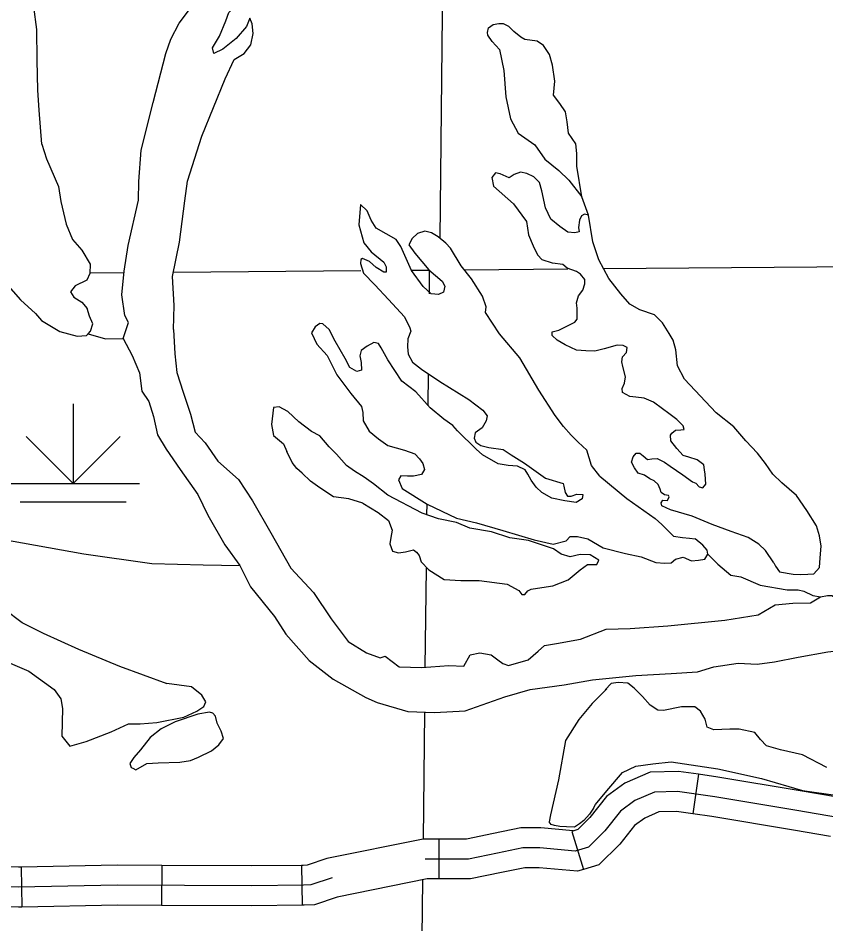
# Model space of a CAD drawing. Extents: x 813775 to 1157140, y 1757555 to 1979907.
# Drawn here: x 1014145 to 1020232, y 1806929 to 1813751 of the extents above; entities that cross this region are included whole.
import ezdxf

# ---------------------------------------------------------------- set-up
doc = ezdxf.new("R2010")
doc.units = 0
for name, color, linetype in [('Level 31', 7, 'Continuous'), ('Level 32', 7, 'Continuous'), ('Level 35', 7, 'Continuous'), ('Level 4', 7, 'Continuous'), ('Level 44', 7, 'Continuous'), ('Level 5', 7, 'Continuous')]:
    doc.layers.add(name, color=color, linetype=linetype)

msp = doc.modelspace()

# ---------------------------------------------------------------- linework, layer by layer
at = {"layer": 'Level 31'}
for points in [[(1022544.1, 1807871.9), (1022183.7, 1807901.6), (1022020.8, 1807916.4), (1021917.2, 1807886.7), (1021749.4, 1807787.9), (1021458.1, 1807610), (1021319.9, 1807590.3), (1021083, 1807619.9), (1020786.9, 1807649.6), (1020011.9, 1807783), (1019394.9, 1807886.7), (1019113.6, 1807926.3), (1018940.8, 1807921.3), (1018792.7, 1807857.1), (1018684.1, 1807778), (1018565.7, 1807629.8), (1018442.3, 1807506.3), (1018343.5, 1807476.6), (1018077, 1807501.4), (1017948.7, 1807501.4), (1017756.2, 1807461.8), (1017539, 1807417.4), (1017213.2, 1807417.4)], [(1016510.9, 1807275.3), (1016351.6, 1807222.1), (1016296.6, 1807219.7), (1015904.9, 1807214.8), (1014891.8, 1807219.8), (1014147.6, 1807205), (1013762.9, 1807209.6), (1013648.8, 1807224.4), (1013579, 1807241.8), (1013382.4, 1807304), (1013228.1, 1807333.4), (1013110.2, 1807333.4), (1013030.5, 1807337), (1012938, 1807353.1)]]:
    msp.add_lwpolyline(points, dxfattribs=at)
at = {"layer": 'Level 32'}
for p, q in [((1019271.9, 1808055.5), (1019230.2, 1807758.4)), ((1017316, 1807567.4), (1017316, 1807267.4)), ((1018318.4, 1807625.7), (1018404.7, 1807338.4)), ((1014168.2, 1807355.4), (1014174.1, 1807055.5)), ((1015227.7, 1807368.1), (1015226.3, 1807068.1)), ((1016281.1, 1807369.5), (1016284.8, 1807069.5))]:
    msp.add_line(p, q, dxfattribs=at)
for points in [[(1019271.9, 1808055.5), (1019121.9, 1808076.6), (1018907.6, 1808070.4), (1018717.8, 1807988.1), (1018579.5, 1807887.4), (1018453.7, 1807730), (1018362.9, 1807639.1), (1018318.4, 1807625.7)], [(1020318.3, 1807882.4), (1020037.1, 1807930.8), (1019417.8, 1808035), (1019271.9, 1808055.5)], [(1019230.2, 1807758.4), (1019105.2, 1807776), (1018974, 1807772.2), (1018867.6, 1807726.1), (1018788.7, 1807668.6), (1018677.7, 1807529.7), (1018521.6, 1807373.5), (1018404.7, 1807338.4)], [(1020267.4, 1807586.8), (1019986.7, 1807635.1), (1019372, 1807738.5), (1019230.2, 1807758.4)], [(1018328.4, 1807628.7), (1018083.9, 1807651.4), (1017933.4, 1807651.4), (1017726, 1807608.8), (1017523.8, 1807567.4), (1017316, 1807567.4)], [(1017316, 1807567.4), (1017198.2, 1807567.4), (1016472.1, 1807420.5), (1016324.1, 1807371), (1016292.4, 1807369.6), (1016281.1, 1807369.5)], [(1014168.2, 1807355.4), (1014147.1, 1807355), (1013773.4, 1807359.5), (1013676.7, 1807372), (1013619.9, 1807386.2), (1013419.1, 1807449.7), (1013242.2, 1807483.4), (1013130.6, 1807483.4)], [(1015227.7, 1807368.1), (1014890.6, 1807369.8), (1014168.2, 1807355.4)], [(1016281.1, 1807369.5), (1015904.4, 1807364.8), (1015227.7, 1807368.1)], [(1018404.7, 1807338.4), (1018358.8, 1807324.6), (1018070.1, 1807351.4), (1017963.9, 1807351.4), (1017786.3, 1807314.9), (1017554.2, 1807267.4), (1017316, 1807267.4)], [(1017316, 1807267.4), (1017228.2, 1807267.4), (1016549.7, 1807130.1), (1016379.2, 1807073.1), (1016300.8, 1807069.7), (1016284.8, 1807069.5)], [(1014174.1, 1807055.5), (1014148.2, 1807055), (1013752.4, 1807059.7), (1013620.9, 1807076.7), (1013538.2, 1807097.4), (1013345.6, 1807158.3), (1013213.9, 1807183.4), (1013130.6, 1807183.4)], [(1015226.3, 1807068.1), (1014892.9, 1807069.8), (1014174.1, 1807055.5)], [(1016284.8, 1807069.5), (1015905.5, 1807064.8), (1015226.3, 1807068.1)]]:
    msp.add_lwpolyline(points, dxfattribs=at)
at = {"layer": 'Level 35'}
for points in [[(1015358.9, 1813712.2), (1015518.3, 1813928.8), (1015661.7, 1814122.9), (1015823.7, 1814250.5), (1015929.9, 1814359.4), (1015842.3, 1814192), (1015831.7, 1814136.1), (1015837, 1814064.4), (1015858.2, 1814059.1), (1015932.6, 1814173.4), (1015991, 1814311.6), (1016076, 1814428.6)], [(1015898.1, 1813548.7), (1015916.6, 1813633.7), (1015908.7, 1813708.2), (1015890.1, 1813750.7), (1015866.2, 1813686.9), (1015789.2, 1813596.5), (1015688.2, 1813516.8), (1015619.2, 1813484.9), (1015608.6, 1813527.4), (1015661.7, 1813615.1), (1015709.5, 1813729.4), (1015733.4, 1813793.2), (1015826.3, 1813886.3), (1016030.8, 1813971.3), (1016198.2, 1814101.6), (1016423.9, 1814258.4), (1016684.2, 1814391.3), (1016755.9, 1814399.3)], [(1014322.9, 1812800.4), (1014304.3, 1813058.2), (1014293.7, 1813207.1), (1014288.4, 1813433), (1014285.7, 1813664.3), (1014262.9, 1813836), (1014267.8, 1813909.5)], [(1015053.8, 1812520.2), (1015072.1, 1812755.2), (1015162.4, 1813114.1), (1015258, 1813483.6), (1015295.2, 1813592.5), (1015358.9, 1813712.2)], [(1017772.4, 1813513.5), (1017716.3, 1813573.8), (1017684.3, 1813621.9), (1017681.6, 1813643.3), (1017689.6, 1813678.1), (1017724.3, 1813702.1), (1017767.1, 1813710.1), (1017799.1, 1813710.1), (1017839.1, 1813688.7), (1017879.2, 1813648.7)], [(1018442.5, 1812266.2), (1018391.7, 1812404.6), (1018354.4, 1812634.4), (1018354.4, 1812730.6), (1018346.4, 1812802.7), (1018293, 1812882.9), (1018282.3, 1812968.4), (1018268.9, 1813045.9), (1018226.2, 1813107.3), (1018178.2, 1813171.4), (1018188.9, 1813275.6), (1018172.8, 1813395.9), (1018148.8, 1813476), (1018103.4, 1813545.5), (1018055.4, 1813577.6), (1017961.9, 1813588.3), (1017932.6, 1813605.9), (1017879.2, 1813648.7)], [(1015773.2, 1813438.4), (1015847.6, 1813484.9), (1015898.1, 1813548.7)], [(1017772.4, 1813513.5), (1017804.4, 1813355.8), (1017820.4, 1813158.1), (1017855.2, 1812992.4), (1017913.9, 1812882.9), (1018039.4, 1812797.4), (1018114.1, 1812687.8), (1018218.2, 1812602.3), (1018295.6, 1812530.2), (1018391.7, 1812404.6)], [(1015420.3, 1812522.9), (1015528.9, 1812861.5), (1015704.2, 1813292.2), (1015773.2, 1813438.4)], [(1014322.9, 1812800.4), (1014357.9, 1812691.4), (1014448.2, 1812481.4), (1014466.8, 1812369.7)], [(1018442.5, 1812266.2), (1018413.1, 1812274.2), (1018389.1, 1812260.8), (1018375.7, 1812228.8), (1018367.7, 1812172.7), (1018373.1, 1812140.6), (1018341, 1812132.6), (1018287.6, 1812137.9), (1018226.2, 1812180.7), (1018159.5, 1812236.8), (1018119.4, 1812322.3), (1018090.1, 1812450.6), (1018074.1, 1812512), (1018031.3, 1812554.8), (1017978, 1812581.5), (1017929.9, 1812589.5), (1017881.8, 1812573.5), (1017844.5, 1812546.8), (1017777.7, 1812578.8), (1017743, 1812584.2), (1017713.7, 1812549.4), (1017727, 1812485.3), (1017876.5, 1812351.7), (1017975.3, 1812218.1), (1017991.3, 1812119.2), (1018026, 1812036.4), (1018058, 1811966.9)], [(1014936.9, 1811337.3), (1014976.7, 1811456.9), (1014950.2, 1811510.1), (1014926.3, 1811666.9), (1014944.9, 1811845), (1014974.1, 1812039.1), (1015051.1, 1812379.3), (1015053.8, 1812520.2)], [(1015316.7, 1811406.4), (1015322, 1811587.2), (1015308.7, 1811805.1), (1015361.8, 1812063), (1015401.7, 1812374), (1015420.3, 1812522.9)], [(1014466.8, 1812369.7), (1014506.7, 1812198.6), (1014554.5, 1812084.3), (1014626.2, 1812001.8), (1014687.3, 1811898.2), (1014684.6, 1811826.4), (1014663.4, 1811775.9), (1014575.7, 1811733.4), (1014538.5, 1811688.2), (1014565.1, 1811648.3), (1014626.2, 1811611.1), (1014666, 1811563.2)], [(1017484.1, 1811885.4), (1017401.9, 1812018.3), (1017367.1, 1812055.7), (1017311.1, 1812103.8), (1017260.4, 1812133.2), (1017209.6, 1812146.5), (1017153.6, 1812127.8), (1017113.5, 1812090.4), (1017089.5, 1812042.3), (1017134.9, 1811980.8), (1017239, 1811855.3), (1017340.5, 1811769.7), (1017359.1, 1811732.3), (1017351.1, 1811686.9), (1017313.8, 1811668.2), (1017257.7, 1811673.5), (1017196.3, 1811729.7), (1017108.2, 1811849.9), (1017028.1, 1812031.6), (1016993.4, 1812082.4), (1016843.9, 1812167.9), (1016806.5, 1812229.4), (1016774.5, 1812298.9), (1016723.8, 1812347), (1016713.1, 1812194.6), (1016750.5, 1812058.3), (1016806.5, 1811991.5)], [(1018597.3, 1811788.9), (1018519.9, 1811929.5), (1018474.5, 1812065.8), (1018442.5, 1812266.2)], [(1013827.6, 1812095.2), (1013842.7, 1812102.1), (1013893.2, 1812118), (1013933, 1812110), (1013972.8, 1812062.2), (1014002.1, 1811884.1), (1014052.5, 1811753.8), (1014164.1, 1811628.9), (1014275.6, 1811525.2), (1014321.2, 1811473.6)], [(1016806.5, 1811991.5), (1016900, 1811911.4), (1016918.7, 1811876.6), (1016918.7, 1811836.5), (1016900, 1811836.5), (1016843.9, 1811871.3), (1016793.2, 1811916.7), (1016739.8, 1811940.8), (1016726.4, 1811932.7), (1016723.8, 1811903.4), (1016747.8, 1811828.5), (1016833.2, 1811743), (1016934.7, 1811630.8), (1017057.5, 1811499.8), (1017097.5, 1811417), (1017102.9, 1811392.9), (1017081.5, 1811334.2), (1017078.8, 1811275.4), (1017084.2, 1811219.2), (1017116.2, 1811160.5), (1017185.6, 1811107), (1017321.8, 1811013.5)], [(1018172.8, 1811905.5), (1018092.7, 1811929.5), (1018058, 1811966.9)], [(1017772.4, 1811373.2), (1017665.6, 1811532.7), (1017671, 1811575.4), (1017644.3, 1811655.6), (1017561.5, 1811786.6), (1017484.1, 1811885.4)], [(1018754.3, 1810899.9), (1018698.7, 1810931.2), (1018696.1, 1810960.6), (1018714.8, 1811000.7), (1018722.8, 1811048.8), (1018701.4, 1811126.3), (1018693.4, 1811161), (1018698.7, 1811198.4), (1018728.1, 1811233.2), (1018733.4, 1811270.6), (1018704.1, 1811283.9), (1018658.7, 1811286.6), (1018559.9, 1811259.9), (1018490.5, 1811241.2), (1018423.8, 1811243.8), (1018351.7, 1811249.2), (1018266.3, 1811289.3), (1018207.5, 1811324), (1018170.2, 1811361.4), (1018170.2, 1811388.1), (1018218.2, 1811401.5), (1018258.3, 1811420.2), (1018341, 1811460.3), (1018357, 1811484.3), (1018357, 1811567.2), (1018351.7, 1811607.2), (1018367.7, 1811658), (1018399.8, 1811700.8), (1018415.8, 1811748.9), (1018415.8, 1811780.9), (1018383.7, 1811821), (1018351.7, 1811842.4), (1018317, 1811855.7), (1018282.3, 1811866.4), (1018250.3, 1811895.8), (1018172.8, 1811905.5)], [(1019165.4, 1811031.9), (1019112.5, 1811131.6), (1019101.9, 1811251.9), (1019080.5, 1811324), (1019051.1, 1811374.8), (1019000.4, 1811454.9), (1018939, 1811516.4), (1018829.6, 1811553.8), (1018754.8, 1811596.5), (1018685.4, 1811674), (1018597.3, 1811788.9)], [(1014321.2, 1811473.6), (1014458.9, 1811390.5), (1014589, 1811355.9), (1014660.7, 1811361.2), (1014674, 1811371.8), (1014689.9, 1811393.1), (1014708.5, 1811448.9), (1014681.9, 1811504.8), (1014666, 1811563.2)], [(1016859.3, 1811301.1), (1016825.2, 1811306.6), (1016774.5, 1811279.9), (1016729.1, 1811247.9), (1016721.1, 1811207.8), (1016729.1, 1811157), (1016731.8, 1811098.2), (1016697.1, 1811090.2), (1016643.7, 1811119.6), (1016609, 1811186.4), (1016534.2, 1811317.3), (1016488.9, 1811405.5), (1016440.8, 1811448.3), (1016419.4, 1811450.9), (1016382.1, 1811424.2), (1016355.4, 1811381.5), (1016395.4, 1811296), (1016472.8, 1811210.4), (1016547.6, 1811063.5), (1016651.7, 1810924.5), (1016731.8, 1810825.6), (1016742.5, 1810780.2), (1016745.1, 1810718.7), (1016790.5, 1810638.6), (1016859.9, 1810582.4), (1016932, 1810531.7), (1017057.5, 1810496.9), (1017134.9, 1810470.2), (1017169.6, 1810430.1), (1017193.6, 1810395.4), (1017207, 1810350), (1017185.6, 1810312.5), (1017124.2, 1810301.9), (1017078.8, 1810301.9)], [(1015316.7, 1811406.4), (1015324.7, 1811223), (1015340.6, 1811082.1), (1015388.4, 1810933.2), (1015444.2, 1810768.4)], [(1014674, 1811371.8), (1014804.1, 1811334.6), (1014936.9, 1811337.3)], [(1014936.9, 1811337.3), (1015003.3, 1811209.7), (1015059.1, 1811079.4), (1015077.7, 1810941.2), (1015130.8, 1810864.1), (1015165.3, 1810749.8), (1015194.5, 1810611.6)], [(1018527.9, 1810301.8), (1018466.5, 1810381.9), (1018429.1, 1810496.8), (1018365, 1810555.6), (1018311.7, 1810609), (1018255.6, 1810675.8), (1018191.5, 1810758.7), (1018068.7, 1810948.4), (1017924.6, 1811191.5), (1017772.4, 1811373.2)], [(1017596.7, 1810505), (1017455.2, 1810641.2), (1017420.5, 1810681.3), (1017353.8, 1810729.4), (1017249.7, 1810814.9), (1017142.9, 1810935.2), (1017036.1, 1811015.4), (1016932, 1811175.7), (1016881.3, 1811266.6), (1016859.3, 1811301.1)], [(1017321.8, 1811013.5), (1017540.7, 1810879.1), (1017647.5, 1810798.9), (1017679.5, 1810756.1), (1017671.5, 1810718.7), (1017642.1, 1810665.3), (1017588.7, 1810627.9), (1017580.7, 1810587.8), (1017594.1, 1810555.7), (1017631.4, 1810531.7), (1017692.8, 1810515.6), (1017799.6, 1810502.3), (1017861, 1810462.2), (1017959.8, 1810398.1), (1018120, 1810285.8), (1018250.8, 1810245.7), (1018256.1, 1810224.4), (1018266.8, 1810178.9), (1018285.5, 1810149.5), (1018312.2, 1810149.5), (1018354.9, 1810165.6), (1018400.3, 1810162.9), (1018394.9, 1810130.8), (1018349.6, 1810101.4), (1018264.1, 1810114.8), (1018165.4, 1810136.2), (1018090.6, 1810178.9), (1018047.9, 1810219), (1018010.5, 1810269.8), (1017986.5, 1810315.2), (1017965.1, 1810347.3), (1017909.1, 1810376.7), (1017837, 1810382), (1017762.2, 1810392.7), (1017644.8, 1810462.2), (1017596.7, 1810505)], [(1019838.6, 1809646.9), (1019851.5, 1809623.8), (1019880.8, 1809581), (1019985, 1809562.3), (1020043.7, 1809559.7), (1020094.4, 1809562.3), (1020139.8, 1809565), (1020182.5, 1809613.1), (1020187.8, 1809685.3), (1020195.9, 1809773.4), (1020182.5, 1809850.9), (1020161.2, 1809925.7), (1020089.1, 1810043.3), (1020009, 1810155.5), (1019899.5, 1810251.7), (1019832.8, 1810315.8), (1019776.7, 1810396), (1019715.3, 1810473.5), (1019627.2, 1810567), (1019539.1, 1810671.2), (1019405.7, 1810778.1), (1019165.4, 1811031.9)], [(1019252.7, 1810247), (1019277.5, 1810221.3), (1019304.2, 1810213.2), (1019328.2, 1810240), (1019322.9, 1810314.8), (1019317.6, 1810349.5), (1019312.2, 1810386.9), (1019261.5, 1810424.3), (1019200.1, 1810443), (1019157.4, 1810456.4), (1019109.3, 1810509.8), (1019063.9, 1810565.9), (1019061.3, 1810608.7), (1019072, 1810624.7), (1019098.7, 1810646.1), (1019138.7, 1810648.8), (1019162.7, 1810651.5), (1019157.4, 1810680.8), (1019109.3, 1810726.3), (1019047.9, 1810771.7), (1018999.9, 1810809.1), (1018933.1, 1810857.2), (1018861.1, 1810889.3), (1018799.7, 1810894.6), (1018754.3, 1810899.9)], [(1015444.2, 1810768.4), (1015478.9, 1810633), (1015553.7, 1810552.8), (1015649.8, 1810413.9), (1015804.6, 1810274.9), (1015911.4, 1810114.6), (1016050.2, 1809874.1), (1016199.7, 1809606.8), (1016370.6, 1809425.1), (1016504.1, 1809227.4), (1016632.2, 1809056.4), (1016771, 1808970.8), (1016872.5, 1808933.4), (1016909.8, 1808944.1), (1017016.6, 1808863.9), (1017187.5, 1808858.6), (1017390.4, 1808874.6), (1017502.5, 1808869.3), (1017550.6, 1808954.8), (1017625.3, 1808970.8), (1017710.7, 1808954.8), (1017758.8, 1808917.4), (1017796.2, 1808890.7), (1017838.9, 1808874.6), (1017988.4, 1808917.4), (1018063.1, 1808981.5), (1018111.2, 1809024.3), (1018201.9, 1809040.3), (1018383.5, 1809072.4), (1018575.7, 1809147.2), (1018757.2, 1809152.6), (1019040.2, 1809173.9)], [(1016259, 1810709.2), (1016176.2, 1810786.7), (1016112.2, 1810824.1), (1016069.5, 1810818.7), (1016053.4, 1810690.5), (1016069.5, 1810607.6), (1016144.2, 1810543.5), (1016170.9, 1810487.4)], [(1016742.5, 1810097.2), (1016857.3, 1810027.7), (1016934.7, 1809966.3), (1016964, 1809894.1), (1016953.4, 1809838), (1016945.4, 1809789.9), (1016966.7, 1809736.4), (1017012.1, 1809723.1), (1017062.8, 1809731.1), (1017124.2, 1809747.1), (1017145.6, 1809728.4), (1017166.9, 1809704.4), (1017182.9, 1809656.3), (1017239, 1809594.8), (1017356.5, 1809522.7), (1017481.9, 1809514.6), (1017618.1, 1809514.6), (1017829, 1809487.9), (1017917.1, 1809439.8), (1017940.8, 1809410.4), (1017962.2, 1809410.4), (1017986.2, 1809437.2), (1018010.3, 1809450.5), (1018090.3, 1809461.2), (1018173.1, 1809474.6), (1018290.6, 1809520), (1018381.3, 1809594.8), (1018434.7, 1809634.9), (1018506.8, 1809634.9), (1018520.1, 1809667), (1018456.1, 1809707.1), (1018381.3, 1809709.7), (1018303.9, 1809693.7), (1018237.2, 1809712.4), (1018178.4, 1809752.5), (1018111.7, 1809776.5), (1017991.6, 1809816.6), (1017850.1, 1809835.3), (1017711.3, 1809880.8), (1017548.4, 1809910.1), (1017447, 1809952.9), (1017313.5, 1809979.6), (1017190.7, 1810022.4), (1016931.7, 1810158.7), (1016822.3, 1810244.2), (1016752.9, 1810292.3), (1016680.8, 1810337.7), (1016619.4, 1810380.5), (1016544.6, 1810466), (1016488.6, 1810522.1), (1016419.2, 1810604.9), (1016355.1, 1810637), (1016259, 1810709.2)], [(1015194.5, 1810611.6), (1015260, 1810504.7), (1015366.8, 1810349.8), (1015500.3, 1810162.7), (1015575.1, 1810007.7), (1015703.2, 1809783.2), (1015815.3, 1809628.2), (1015895.4, 1809467.9), (1016076.9, 1809243.4), (1016162.4, 1809109.8), (1016338.6, 1808912), (1016520.1, 1808773.1), (1016765.7, 1808634.1), (1016851.1, 1808596.7), (1017080.7, 1808527.2), (1017283.6, 1808521.9), (1017513.2, 1808532.6), (1017812.2, 1808639.5), (1018004.4, 1808692.9), (1018260.7, 1808730.3), (1018474.2, 1808767.7)], [(1016742.5, 1810097.2), (1016638.1, 1810129.3), (1016520.6, 1810145.3), (1016419.2, 1810212.1), (1016347.1, 1810262.9), (1016285.7, 1810324.4), (1016245.7, 1810359.1), (1016210.9, 1810404.5), (1016170.9, 1810487.4)], [(1019838.6, 1809646.9), (1019776.7, 1809741.4), (1019726, 1809789.5), (1019645.9, 1809837.6), (1019517.8, 1809883), (1019373.6, 1809936.4), (1019224.1, 1810000.5), (1019061.3, 1810046), (1018994.5, 1810078), (1018989.2, 1810099.4), (1019002.5, 1810120.8), (1019037.3, 1810118.1), (1019050.6, 1810144.8), (1019045.3, 1810155.5), (1019015.9, 1810160.9), (1018989.2, 1810176.9), (1018983.9, 1810203.6), (1018967.8, 1810238.4), (1018938.5, 1810265.1), (1018903.8, 1810281.1), (1018863.7, 1810307.8), (1018818.3, 1810323.9), (1018789, 1810363.9), (1018767.6, 1810406.7), (1018778.3, 1810446.8), (1018802.3, 1810473.5), (1018829, 1810473.5), (1018855.7, 1810454.8), (1018887.8, 1810425.4), (1018919.8, 1810430.7), (1018959.8, 1810433.4), (1019015.9, 1810406.7), (1019058.6, 1810377.3), (1019154.7, 1810310.5), (1019226.8, 1810257.1), (1019252.7, 1810247)], [(1011299.3, 1810299.5), (1011413.3, 1810273.9), (1011818.4, 1810201.8), (1012119.6, 1810135.8), (1012443.7, 1810089.9), (1012704.7, 1810041.1), (1013126.3, 1809957.8), (1013456.2, 1809923.3), (1013734.4, 1809883.1), (1014009.8, 1809828.6), (1014639.9, 1809716.6), (1015153.3, 1809642), (1015540.5, 1809633.4), (1015815.3, 1809628.2)], [(1017078.8, 1810301.9), (1017028.1, 1810302.7), (1017012.1, 1810273.3), (1017038.8, 1810209.1), (1017228.3, 1810088.9), (1017447.2, 1809984.7), (1017599.4, 1809949.9), (1017797, 1809891.1), (1018034.5, 1809821.6), (1018176, 1809789.6), (1018274.8, 1809813.6), (1018304.2, 1809845.7), (1018360.2, 1809845.7), (1018437.7, 1809829.7), (1018552.4, 1809760.2), (1018720.6, 1809717.4), (1018840.8, 1809693.4), (1018950.2, 1809650.6), (1019017, 1809645.3), (1019065, 1809647.9), (1019097.6, 1809676.7)], [(1018527.9, 1810301.8), (1018730.8, 1810133.4), (1018944.3, 1809981.1), (1018995.1, 1809935.7)], [(1018995.1, 1809935.7), (1019083.7, 1809848.4), (1019150.4, 1809837.7), (1019203.8, 1809835), (1019246.5, 1809829.7)], [(1019097.6, 1809676.7), (1019155.8, 1809690.7), (1019219.8, 1809664), (1019270.6, 1809669.3), (1019318.6, 1809674.7), (1019342.6, 1809712.1), (1019337.3, 1809744.2), (1019305.3, 1809781.6), (1019246.5, 1809829.7)], [(1019342.6, 1809712.1), (1019416.6, 1809637.6), (1019515.4, 1809554.7), (1019590.1, 1809541.4), (1019736.9, 1809479.9), (1019939.8, 1809445.2), (1020022.6, 1809445.2), (1020065.3, 1809434.5), (1020132, 1809402.4), (1020190.8, 1809391.7)], [(1019040.2, 1809173.9), (1019470, 1809215.4), (1019720.9, 1809255.4), (1019849.1, 1809332.9), (1019982.5, 1809343.6), (1020116, 1809346.3), (1020190.8, 1809391.7), (1020244.2, 1809402.4), (1020276.2, 1809402.4), (1020345.6, 1809357), (1020468.4, 1809319.6), (1020572.5, 1809324.9), (1020663.3, 1809316.9), (1020682, 1809300.9), (1020767.4, 1809244.8), (1020892.9, 1809177.9), (1021023.7, 1809089.8), (1021234.6, 1808921.4), (1021392.1, 1808793.1)], [(1015268, 1808736.4), (1014912.4, 1808868.5), (1014602.6, 1808994.9), (1014335.9, 1809115.4), (1014175.2, 1809195.8), (1014043.3, 1809296.3)], [(1013836.8, 1808997.7), (1014226.9, 1808831.2), (1014416.2, 1808693.4), (1014467.8, 1808624.5), (1014479.3, 1808549.8), (1014473.5, 1808343.1), (1014533.8, 1808268.5), (1014657.1, 1808302.9), (1014846.4, 1808374.7), (1014975.5, 1808435), (1015064.4, 1808435), (1015190.6, 1808446.5), (1015394.2, 1808486.7), (1015491.8, 1808529.7), (1015543.4, 1808567.1), (1015560.6, 1808601.5), (1015529, 1808650.3), (1015451.6, 1808713.5), (1015265.2, 1808739.3)], [(1018474.2, 1808767.7), (1018799.9, 1808798.5), (1019066.9, 1808814.5), (1019264.4, 1808827.9), (1019387.2, 1808865.3), (1019571.4, 1808892), (1019712.9, 1808884), (1019843.7, 1808902.7), (1020022.6, 1808937.4), (1020246.8, 1808977.5), (1020380.3, 1808993.6)], [(1020237.8, 1808106.5), (1020056.2, 1808202.7), (1019890.7, 1808240.1), (1019783.9, 1808269.5), (1019738.6, 1808317.6), (1019695.8, 1808371.1), (1019578.4, 1808395.1), (1019509, 1808395.1), (1019386.2, 1808389.8), (1019338.1, 1808411.1), (1019322.1, 1808469.9), (1019287.4, 1808531.4), (1019244.7, 1808563.5), (1019143.2, 1808563.5), (1019007.1, 1808536.7), (1018964.4, 1808539.4), (1018908.3, 1808576.8), (1018849.6, 1808641), (1018788.2, 1808705.1), (1018740.1, 1808742.5), (1018665.4, 1808747.9), (1018614.7, 1808739.8), (1018569.3, 1808691.7)], [(1018580, 1808699.7), (1018470.5, 1808587.5), (1018369.1, 1808467.3), (1018270.3, 1808309.6), (1018216.9, 1808013), (1018155.5, 1807751.1), (1018146.4, 1807696.6)], [(1015032.3, 1808088.6), (1015114.9, 1808136.3), (1015199.5, 1808142), (1015363, 1808146.3), (1015444.8, 1808159.2), (1015505, 1808185.1), (1015601.1, 1808231), (1015657, 1808277), (1015692.9, 1808324.3), (1015675.7, 1808380.3), (1015645.6, 1808440.6), (1015631.2, 1808493.7), (1015611.1, 1808515.3), (1015586.8, 1808523.9), (1015499.3, 1808508.1), (1015327.2, 1808450.7), (1015222.5, 1808397.5), (1015140.7, 1808332.9), (1015067.6, 1808239.6), (1015017.4, 1808180.8), (1014987.3, 1808137.7), (1014995.9, 1808107.6), (1015008.8, 1808100.4), (1015032.3, 1808088.6)], [(1018480.7, 1807799.5), (1018494.5, 1807828.6), (1018580, 1807930.1), (1018700.1, 1808069.1), (1018798.9, 1808117.2), (1018927, 1808133.2), (1019065.8, 1808149.3), (1019418.2, 1808095.8), (1019746.6, 1808023.7), (1020056.2, 1807932.8), (1020320.5, 1807895.4)], [(1018480.7, 1807799.5), (1018451, 1807754.9), (1018407.7, 1807706.7), (1018375.6, 1807682.7), (1018337.2, 1807657), (1018277.8, 1807658.6), (1018228.1, 1807663.4), (1018186.5, 1807669.8), (1018162.4, 1807677.8), (1018146.4, 1807696.6)]]:
    msp.add_lwpolyline(points, dxfattribs=at)
at = {"layer": 'Level 4'}
for points in [[(1017508, 1811854.8), (1018287.8, 1811861.4)], [(1018556.2, 1811863.6), (1021450.2, 1811887.9)], [(1014687.3, 1811832.9), (1014943.4, 1811834.9)], [(1015315.4, 1811837.8), (1016727.7, 1811848.6)], [(1017107.5, 1811851.6), (1017241.2, 1811852.6)]]:
    msp.add_lwpolyline(points, dxfattribs=at)
at = {"layer": 'Level 44'}
for p, q in [((1014559.6, 1810844.9), (1014559.6, 1810244.9)), ((1014559.6, 1810244.9), (1014206, 1810598.5)), ((1014559.6, 1810244.9), (1014913.1, 1810598.5)), ((1014059.6, 1810244.9), (1015059.6, 1810244.9)), ((1014159.6, 1810108.6), (1014959.6, 1810108.6))]:
    msp.add_line(p, q, dxfattribs=at)
at = {"layer": 'Level 5'}
for points in [[(1017378.2, 1817383.4), (1017322.7, 1812093.8)], [(1017243.3, 1811852.6), (1017241.3, 1811675.1)], [(1017234.7, 1811073.3), (1017232, 1810829.5)], [(1017223.9, 1810091), (1017223, 1810011.1)], [(1017218.5, 1809607.4), (1017210.3, 1808860.4)], [(1017206.6, 1808523.9), (1017196, 1807567.4)], [(1017192.6, 1807260.2), (1017178.2, 1805957)]]:
    msp.add_lwpolyline(points, dxfattribs=at)

doc.saveas('drawing.dxf')
